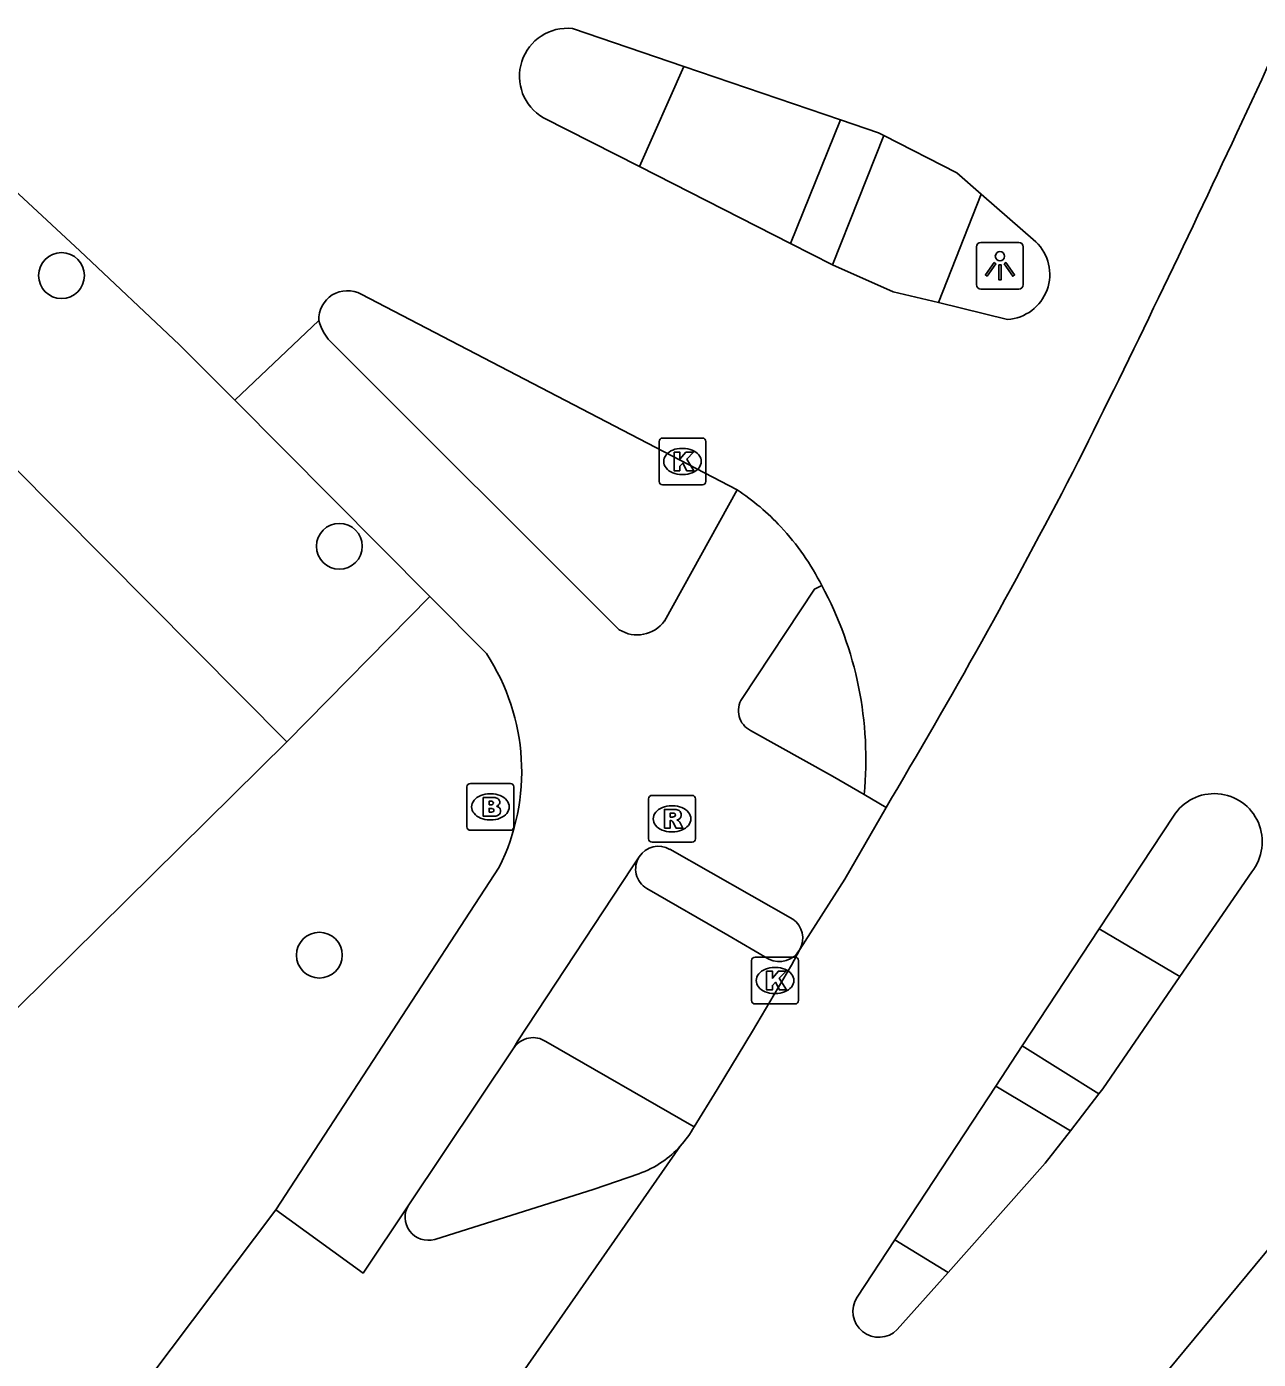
# Model space of a CAD drawing. Extents: x 159961 to 160856, y 382704 to 383353.
# Drawn here: x 160327.59 to 160353.88, y 383140.78 to 383169.22 of the extents above; entities that cross this region are included whole.
import ezdxf

# ---------------------------------------------------------------- set-up
doc = ezdxf.new("R2010")
doc.units = 0
for name, color, linetype in [('IMGEO_Boom', 7, 'Continuous'), ('IMGEO_Brandkraan', 7, 'Continuous'), ('IMGEO_Fietspad_open', 7, 'Continuous'), ('IMGEO_Kolk', 7, 'Continuous'), ('IMGEO_Lichtpunt', 7, 'Continuous'), ('IMGEO_Rijbaan_lokaal_gesloten', 7, 'Continuous'), ('IMGEO_Rijbaan_lokaal_open', 7, 'Continuous'), ('IMGEO_Rioolput', 7, 'Continuous'), ('IMGEO_Voetpad_open', 7, 'Continuous')]:
    doc.layers.add(name, color=color, linetype=linetype)

msp = doc.modelspace()

# ---------------------------------------------------------------- linework, layer by layer
at = {"layer": 'IMGEO_Boom'}
for centre in [(160328.338, 383163.906), (160334.267, 383158.129), (160333.84, 383149.403)]:
    msp.add_circle(centre, 0.489, dxfattribs=at)
at = {"layer": 'IMGEO_Brandkraan'}
for p, q in [((160336.989, 383152.142), (160336.989, 383152.994)), ((160337.064, 383153.068), (160337.916, 383153.068)), ((160337.477, 383152.848), (160337.502, 383152.848)), ((160337.99, 383152.994), (160337.99, 383152.142)), ((160337.5, 383152.288), (160337.475, 383152.288)), ((160337.916, 383152.068), (160337.064, 383152.068))]:
    msp.add_line(p, q, dxfattribs=at)
for points in [[(160336.989, 383152.142), (160336.989, 383152.994)], [(160337.064, 383153.068), (160337.916, 383153.068)], [(160337.99, 383152.994), (160337.99, 383152.142)], [(160337.337, 383152.768), (160337.337, 383152.368), (160337.55, 383152.368)], [(160337.568, 383152.768), (160337.337, 383152.768)], [(160337.516, 383152.687), (160337.462, 383152.687), (160337.462, 383152.611)], [(160337.462, 383152.611), (160337.515, 383152.611)], [(160337.524, 383152.535), (160337.462, 383152.535), (160337.462, 383152.454)], [(160337.462, 383152.454), (160337.524, 383152.454)], [(160337.916, 383152.068), (160337.064, 383152.068)]]:
    msp.add_lwpolyline(points, dxfattribs=at)
for centre, radius, start, end in [((160337.066, 383152.992), 0.0765, 91.552, 178.448), ((160337.066, 383152.992), 0.0765, 91.552, 178.448), ((160337.914, 383152.992), 0.0765, 1.552, 88.448), ((160337.914, 383152.992), 0.0765, 1.552, 88.448), ((160337.517, 383152.649), 0.0379, 267.8285, 90.9355), ((160337.525, 383152.494), 0.0404, 269.8759, 90.5077), ((160337.572, 383152.623), 0.145, 59.4692, 91.5367), ((160337.597, 383152.67), 0.0922, 285.5137, 58.1501), ((160337.602, 383152.478), 0.105, 301.3115, 78.989), ((160337.556, 383152.619), 0.251, 268.6676, 293.5347), ((160337.066, 383152.144), 0.0765, 181.552, 268.448), ((160337.066, 383152.144), 0.0765, 181.552, 268.448), ((160337.914, 383152.144), 0.0765, 271.552, 358.448), ((160337.914, 383152.144), 0.0765, 271.552, 358.448)]:
    msp.add_arc(centre, radius, start, end, dxfattribs=at)
for centre, major_axis, ratio, start_param, end_param in [((160337.476, 383152.568), (-0.387, 0.002), 0.722429, 4.712389, 7.853982), ((160337.501, 383152.568), (-0.39, 0.002), 0.717154, 1.570796, 4.712389)]:
    msp.add_ellipse(centre, major_axis=major_axis, ratio=ratio, start_param=start_param, end_param=end_param, dxfattribs=at)
at = {"layer": 'IMGEO_Fietspad_open'}
for points in [[(160344.792, 383164.138), (160345.885, 383166.893)], [(160347.961, 383165.644), (160347.05, 383163.328)], [(160334.132, 383162.443), (160340.239, 383156.348)], [(160336.194, 383157.057), (160332.033, 383161.246)], [(160341.205, 383156.534), (160342.753, 383159.334)], [(160342.861, 383154.881), (160344.403, 383157.214), (160344.562, 383157.289)], [(160337.405, 383155.839), (160336.194, 383157.057)], [(160345.465, 383152.832), (160344.793, 383153.224), (160343.041, 383154.199)], [(160337.99, 383147.423), (160338.075, 383147.572), (160340.506, 383151.266), (160340.666, 383151.505)], [(160341.319, 383151.662), (160343.947, 383150.173)], [(160332.911, 383143.971), (160337.678, 383151.279)], [(160350.482, 383149.962), (160352.205, 383148.951)], [(160335.75, 383144.078), (160337.99, 383147.423)], [(160350.476, 383146.445), (160348.841, 383147.466)]]:
    msp.add_lwpolyline(points, dxfattribs=at)
for centre, radius, start, end in [((160334.838, 383163.215), 1.046, 194.8261, 227.5351), ((160340.624, 383156.953), 0.716, 237.5404, 324.2571), ((160333.574, 383153.321), 4.584, 333.541, 33.3112), ((160343.259, 383154.621), 0.476, 146.9157, 242.6541), ((160341.075, 383151.24), 0.487, 59.9379, 147.1001), ((160343.654, 383149.766), 0.501, 331.3422, 54.2587)]:
    msp.add_arc(centre, radius, start, end, dxfattribs=at)
at = {"layer": 'IMGEO_Kolk'}
for p, q in [((160341.088, 383159.513), (160341.088, 383160.365)), ((160341.163, 383160.439), (160342.015, 383160.439)), ((160341.576, 383160.219), (160341.601, 383160.219)), ((160342.089, 383160.365), (160342.089, 383159.513)), ((160341.599, 383159.659), (160341.574, 383159.659)), ((160342.015, 383159.439), (160341.163, 383159.439)), ((160343.063, 383148.436), (160343.063, 383149.288)), ((160343.138, 383149.362), (160343.99, 383149.362)), ((160343.551, 383149.142), (160343.576, 383149.142)), ((160344.064, 383149.288), (160344.064, 383148.436)), ((160343.574, 383148.582), (160343.549, 383148.582)), ((160343.99, 383148.362), (160343.138, 383148.362))]:
    msp.add_line(p, q, dxfattribs=at)
for points in [[(160341.088, 383159.513), (160341.088, 383160.365)], [(160341.163, 383160.439), (160342.015, 383160.439)], [(160342.089, 383160.365), (160342.089, 383159.513)], [(160341.409, 383160.139), (160341.532, 383160.139), (160341.532, 383159.988), (160341.662, 383160.139), (160341.826, 383160.139), (160341.68, 383159.988), (160341.833, 383159.739), (160341.681, 383159.739), (160341.596, 383159.903), (160341.532, 383159.836), (160341.532, 383159.739), (160341.409, 383159.739), (160341.409, 383160.139)], [(160342.015, 383159.439), (160341.163, 383159.439)], [(160343.063, 383148.436), (160343.063, 383149.288)], [(160343.138, 383149.362), (160343.99, 383149.362)], [(160344.064, 383149.288), (160344.064, 383148.436)], [(160343.384, 383149.062), (160343.507, 383149.062), (160343.507, 383148.911), (160343.637, 383149.062), (160343.801, 383149.062), (160343.655, 383148.911), (160343.808, 383148.662), (160343.656, 383148.662), (160343.571, 383148.826), (160343.507, 383148.759), (160343.507, 383148.662), (160343.384, 383148.662), (160343.384, 383149.062)], [(160343.99, 383148.362), (160343.138, 383148.362)]]:
    msp.add_lwpolyline(points, dxfattribs=at)
for centre, start, end in [((160341.165, 383160.363), 91.552, 178.448), ((160341.165, 383160.363), 91.552, 178.448), ((160342.013, 383160.363), 1.552, 88.448), ((160342.013, 383160.363), 1.552, 88.448), ((160341.165, 383159.515), 181.552, 268.448), ((160341.165, 383159.515), 181.552, 268.448), ((160342.013, 383159.515), 271.552, 358.448), ((160342.013, 383159.515), 271.552, 358.448), ((160343.14, 383149.286), 91.552, 178.448), ((160343.14, 383149.286), 91.552, 178.448), ((160343.988, 383149.286), 1.552, 88.448), ((160343.988, 383149.286), 1.552, 88.448), ((160343.14, 383148.438), 181.552, 268.448), ((160343.14, 383148.438), 181.552, 268.448), ((160343.988, 383148.438), 271.552, 358.448), ((160343.988, 383148.438), 271.552, 358.448)]:
    msp.add_arc(centre, 0.0765, start, end, dxfattribs=at)
for centre, major_axis, ratio, start_param, end_param in [((160341.575, 383159.939), (-0.387, 0.002), 0.722429, 4.712389, 7.853982), ((160341.6, 383159.939), (-0.39, 0.002), 0.717154, 1.570796, 4.712389), ((160343.55, 383148.862), (-0.387, 0.002), 0.722429, 4.712389, 7.853982), ((160343.575, 383148.862), (-0.39, 0.002), 0.717154, 1.570796, 4.712389)]:
    msp.add_ellipse(centre, major_axis=major_axis, ratio=ratio, start_param=start_param, end_param=end_param, dxfattribs=at)
at = {"layer": 'IMGEO_Lichtpunt'}
for p, q in [((160347.865, 383164.52), (160347.865, 383163.713)), ((160347.865, 383164.52), (160347.865, 383163.713)), ((160348.767, 383164.615), (160347.959, 383164.615)), ((160348.767, 383164.615), (160347.959, 383164.615)), ((160348.861, 383163.713), (160348.861, 383164.52)), ((160348.861, 383163.713), (160348.861, 383164.52)), ((160347.959, 383163.619), (160348.767, 383163.619)), ((160347.959, 383163.619), (160348.767, 383163.619))]:
    msp.add_line(p, q, dxfattribs=at)
for points in [[(160348.239, 383164.184), (160348.278, 383164.156), (160348.09, 383163.894), (160348.052, 383163.921), (160348.239, 383164.184)], [(160348.451, 383164.156), (160348.489, 383164.183), (160348.676, 383163.921), (160348.637, 383163.893), (160348.451, 383164.156)], [(160348.341, 383164.136), (160348.388, 383164.136), (160348.388, 383163.814), (160348.341, 383163.814), (160348.341, 383164.136)]]:
    msp.add_lwpolyline(points, dxfattribs=at)
msp.add_circle((160348.364, 383164.318), 0.0994, dxfattribs=at)
for centre, start, end in [((160347.959, 383164.52), 90, 180), ((160347.959, 383164.52), 90, 180), ((160348.767, 383164.52), 0, 90), ((160348.767, 383164.52), 0, 90), ((160347.959, 383163.713), 180, 270), ((160347.959, 383163.713), 180, 270), ((160348.767, 383163.713), 270, 0), ((160348.767, 383163.713), 270, 360)]:
    msp.add_arc(centre, 0.0946, start, end, dxfattribs=at)
at = {"layer": 'IMGEO_Rijbaan_lokaal_gesloten'}
for points in [[(160345.933, 383152.552), (160345.052, 383151.024), (160344.094, 383149.526)], [(160346.051, 383152.756), (160345.933, 383152.552)], [(160350.482, 383149.962), (160352.067, 383152.371)], [(160353.735, 383151.181), (160352.205, 383148.951)], [(160348.841, 383147.466), (160350.482, 383149.962)], [(160344.094, 383149.526), (160343.913, 383149.189), (160343.083, 383147.784), (160342.332, 383146.536), (160341.837, 383145.74)], [(160352.205, 383148.951), (160350.559, 383146.553), (160350.476, 383146.445)], [(160348.277, 383146.608), (160348.841, 383147.466)], [(160346.121, 383143.33), (160348.277, 383146.608)], [(160350.476, 383146.445), (160349.866, 383145.655)], [(160349.866, 383145.655), (160349.331, 383144.961), (160347.26, 383142.633)], [(160341.54, 383145.327), (160335.217, 383136.24)], [(160336.303, 383143.338), (160339.705, 383144.409), (160340.658, 383144.736)], [(160332.911, 383143.971), (160334.774, 383142.62), (160335.75, 383144.078)], [(160283.542, 383092.054), (160286.471, 383094.979), (160291.852, 383100.352), (160295.024, 383103.505), (160300.398, 383108.847), (160302.054, 383110.493), (160304.709, 383113.133), (160307.97, 383116.373), (160313.267, 383121.64), (160314.713, 383123.076), (160317.426, 383125.773), (160318.817, 383127.156), (160319.117, 383127.466), (160322.392, 383130.859), (160324.944, 383133.756), (160326.653, 383135.616), (160328.441, 383138.034), (160332.911, 383143.971)], [(160345.314, 383142.103), (160346.121, 383143.33)], [(160351.752, 383140.308), (160354.188, 383143.245)], [(160347.26, 383142.633), (160346.173, 383141.412)]]:
    msp.add_lwpolyline(points, dxfattribs=at)
for centre, radius, start, end in [((160228.353, 383225.777), 138.21, 334.80876, 338.15218), ((160078.567, 383295.308), 303.347, 333.49688, 334.96675), ((160232.455, 383220.441), 132.232, 329.21195, 332.77232), ((160352.936, 383151.825), 1.026, 321.1507, 147.839), ((160339.858, 383146.85), 2.269, 317.8437, 330.7144), ((160339.894, 383146.828), 2.228, 304.5428, 317.6381), ((160339.891, 383146.838), 2.237, 290.0437, 304.4559), ((160336.163, 383143.81), 0.492, 146.9713, 286.57), ((160345.779, 383141.802), 0.554, 147.0871, 315.2849)]:
    msp.add_arc(centre, radius, start, end, dxfattribs=at)
at = {"layer": 'IMGEO_Rijbaan_lokaal_open'}
for points in [[(160332.033, 383161.246), (160330.856, 383162.431), (160328.732, 383164.433), (160326.417, 383166.576), (160324.506, 383168.031), (160320.836, 383170.751), (160317.004, 383173.543)], [(160341.619, 383168.367), (160339.24, 383169.177)], [(160341.619, 383168.367), (160344.963, 383167.228)], [(160338.622, 383167.275), (160340.671, 383166.233)], [(160345.885, 383166.893), (160345.769, 383166.953), (160344.963, 383167.228)], [(160345.885, 383166.893), (160347.441, 383166.096), (160347.961, 383165.644)], [(160343.897, 383164.593), (160340.671, 383166.233)], [(160349.131, 383164.626), (160347.961, 383165.644)], [(160343.897, 383164.593), (160344.792, 383164.138)], [(160347.05, 383163.328), (160346.085, 383163.562), (160344.792, 383164.138)], [(160342.753, 383159.334), (160334.733, 383163.507)], [(160347.05, 383163.328), (160348.526, 383162.97)], [(160333.827, 383162.947), (160332.033, 383161.246)], [(160345.933, 383152.552), (160345.465, 383152.832)]]:
    msp.add_lwpolyline(points, dxfattribs=at)
for centre, radius, start, end in [((160339.132, 383168.161), 1.022, 83.9458, 240.0541), ((160348.463, 383163.932), 0.964, 273.7598, 46.1018), ((160334.437, 383162.972), 0.611, 61.0488, 182.3917), ((160340.017, 383155.157), 4.993, 42.6989, 56.7789), ((160339.662, 383154.802), 5.495, 26.9088, 42.9033), ((160337.752, 383153.589), 7.75, 354.3928, 28.5137)]:
    msp.add_arc(centre, radius, start, end, dxfattribs=at)
at = {"layer": 'IMGEO_Rioolput'}
for p, q in [((160340.94, 383152.813), (160341.792, 383152.813)), ((160340.865, 383151.887), (160340.865, 383152.739)), ((160341.353, 383152.593), (160341.378, 383152.593)), ((160341.866, 383152.739), (160341.866, 383151.887)), ((160341.376, 383152.033), (160341.351, 383152.033)), ((160341.792, 383151.813), (160340.94, 383151.813))]:
    msp.add_line(p, q, dxfattribs=at)
for points in [[(160340.94, 383152.813), (160341.792, 383152.813)], [(160340.865, 383151.887), (160340.865, 383152.739)], [(160341.866, 383152.739), (160341.866, 383151.887)], [(160341.454, 383152.511), (160341.202, 383152.513), (160341.202, 383152.113)], [(160341.202, 383152.113), (160341.326, 383152.113), (160341.326, 383152.275), (160341.337, 383152.275)], [(160341.38, 383152.432), (160341.326, 383152.432), (160341.326, 383152.351)], [(160341.326, 383152.351), (160341.378, 383152.351)], [(160341.384, 383152.246), (160341.455, 383152.113), (160341.595, 383152.113), (160341.53, 383152.239)], [(160341.792, 383151.813), (160340.94, 383151.813)]]:
    msp.add_lwpolyline(points, dxfattribs=at)
for centre, radius, start, end in [((160340.942, 383152.737), 0.0765, 91.552, 178.448), ((160340.942, 383152.737), 0.0765, 91.552, 178.448), ((160341.79, 383152.737), 0.0765, 1.552, 88.448), ((160341.79, 383152.737), 0.0765, 1.552, 88.448), ((160341.336, 383152.222), 0.0533, 26.0293, 88.6989), ((160341.362, 383152.54), 0.19, 274.7715, 282.9687), ((160341.386, 383152.336), 0.0964, 77.0061, 93.1865), ((160341.4, 383152.393), 0.0378, 276.6634, 79.6772), ((160341.453, 383152.401), 0.109, 350.3612, 89.416), ((160341.451, 383152.401), 0.112, 277.5842, 350.9817), ((160341.435, 383152.186), 0.108, 29.5134, 73.7905), ((160340.942, 383151.889), 0.0765, 181.552, 268.448), ((160340.942, 383151.889), 0.0765, 181.552, 268.448), ((160341.79, 383151.889), 0.0765, 271.552, 358.448), ((160341.79, 383151.889), 0.0765, 271.552, 358.448)]:
    msp.add_arc(centre, radius, start, end, dxfattribs=at)
for centre, major_axis, ratio, start_param, end_param in [((160341.352, 383152.313), (-0.387, 0.002), 0.722429, 4.712389, 7.853982), ((160341.377, 383152.313), (-0.39, 0.002), 0.717154, 1.570796, 4.712389)]:
    msp.add_ellipse(centre, major_axis=major_axis, ratio=ratio, start_param=start_param, end_param=end_param, dxfattribs=at)
at = {"layer": 'IMGEO_Voetpad_open'}
for points in [[(160333.148, 383153.955), (160318.511, 383168.69), (160311.395, 383173.873)], [(160340.671, 383166.233), (160341.619, 383168.367)], [(160344.963, 383167.228), (160343.897, 383164.593)], [(160333.148, 383153.955), (160336.194, 383157.057)], [(160314.099, 383134.997), (160322.256, 383143.204), (160333.148, 383153.955)], [(160340.827, 383150.824), (160342.559, 383149.829), (160343.43, 383149.32)], [(160341.837, 383145.74), (160338.675, 383147.559)], [(160348.277, 383146.608), (160349.866, 383145.655)], [(160347.26, 383142.633), (160346.121, 383143.33)]]:
    msp.add_lwpolyline(points, dxfattribs=at)
for centre, radius, start, end in [((160341.075, 383151.242), 0.486, 147.2895, 239.3135), ((160343.655, 383149.767), 0.5, 243.2406, 331.2314), ((160338.4, 383147.153), 0.491, 55.8605, 146.5985)]:
    msp.add_arc(centre, radius, start, end, dxfattribs=at)

doc.saveas('drawing.dxf')
